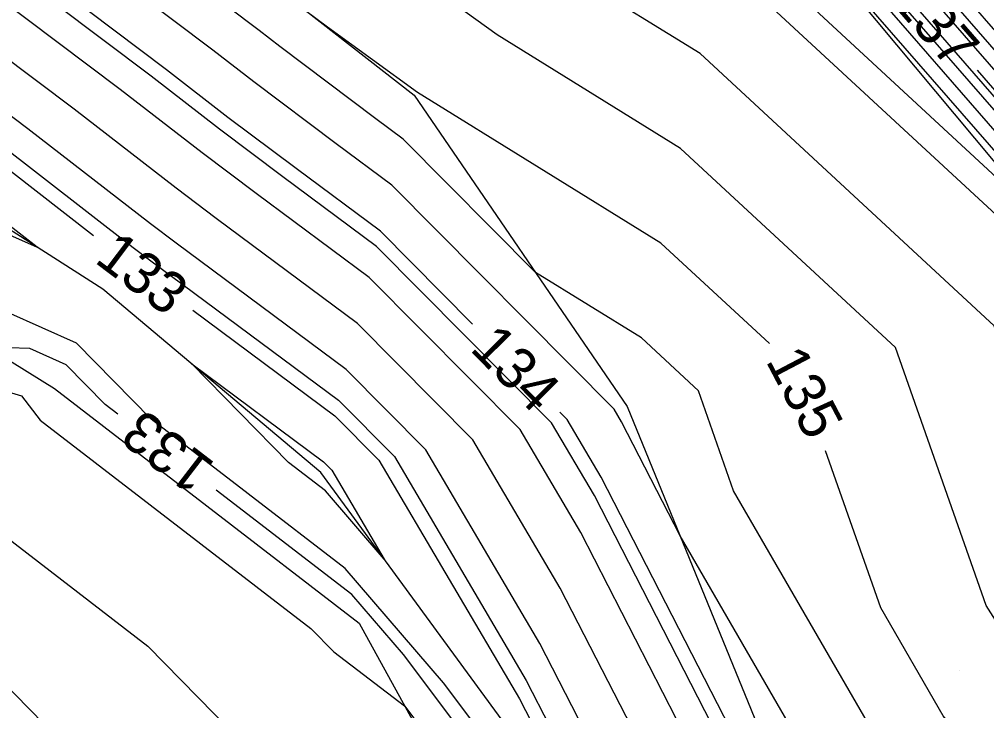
# Model space of a CAD drawing. Extents: x 2354170 to 2357230, y 866100 to 868290.
# Drawn here: x 2355234.51 to 2355281.28, y 867328.08 to 867361.49 of the extents above; entities that cross this region are included whole.
import ezdxf

# ---------------------------------------------------------------- set-up
doc = ezdxf.new("R2010")
doc.units = 0
for name, color, linetype in [('Default', 7, 'Continuous'), ('DTM Contours Major', 7, 'Continuous'), ('DTM Contours Major Text', 7, 'Continuous'), ('DTM Contours Minor', 7, 'Continuous'), ('DTM Contours Minor Text', 7, 'Continuous'), ('Exist DTM QL2 LIDAR Elevation Point', 7, 'Continuous'), ('PH Exist DTM Breakline', 7, 'Continuous')]:
    doc.layers.add(name, color=color, linetype=linetype)

msp = doc.modelspace()

# ---------------------------------------------------------------- linework, layer by layer
at = {"layer": 'Default'}
for points in [[(2355187.93, 867422.833), (2355202.399, 867414.341), (2355202.673, 867414.174), (2355206.4, 867411.903), (2355226.362, 867400.916), (2355228.081, 867399.904), (2355250.539, 867387.205), (2355253.646, 867385.429), (2355254.003, 867385.227), (2355266.736, 867375.114), (2355271.265, 867371.766), (2355273.442, 867369.439), (2355287.864, 867352.881), (2355291.391, 867348.593), (2355296.31, 867335.584), (2355297.787, 867330.384), (2355298.759, 867328.302), (2355300.419, 867322.514), (2355300.941, 867319.64), (2355301.591, 867315.899), (2355303.869, 867301.288), (2355304.054, 867297.436), (2355304.516, 867292.047), (2355306.267, 867269.841)], [(2355187.25, 867422.529), (2355202.242, 867413.73), (2355202.464, 867413.595), (2355205.485, 867411.754), (2355226.083, 867400.417), (2355227.49, 867399.588), (2355250.626, 867386.506), (2355253.145, 867385.066), (2355253.531, 867384.848), (2355267.271, 867373.935), (2355270.882, 867371.266), (2355272.618, 867369.41), (2355287.758, 867352.027), (2355290.68, 867348.476), (2355296.007, 867334.389), (2355297.262, 867329.969), (2355298.088, 867328.199), (2355299.847, 867322.065), (2355300.293, 867319.613), (2355300.847, 867316.422), (2355303.328, 867300.514), (2355303.487, 867297.189), (2355303.885, 867292.538), (2355305.708, 867269.426)], [(2355185.891, 867421.921), (2355201.929, 867412.508), (2355202.047, 867412.436), (2355203.656, 867411.455), (2355225.524, 867399.419), (2355226.31, 867398.956), (2355250.801, 867385.108), (2355252.144, 867384.341), (2355252.586, 867384.091), (2355268.341, 867371.577), (2355270.116, 867370.265), (2355270.969, 867369.353), (2355287.548, 867350.319), (2355289.258, 867348.24), (2355295.399, 867331.997), (2355296.211, 867329.139), (2355296.746, 867327.994), (2355298.703, 867321.167), (2355298.995, 867319.559), (2355299.359, 867317.466), (2355302.244, 867298.965), (2355302.353, 867296.695), (2355302.625, 867293.519), (2355304.59, 867268.596)], [(2355184.531, 867421.313), (2355201.615, 867411.286), (2355201.63, 867411.277), (2355201.827, 867411.157), (2355224.965, 867398.421), (2355225.129, 867398.325), (2355250.975, 867383.71), (2355251.142, 867383.615), (2355251.641, 867383.333), (2355265.932, 867371.982), (2355269.03, 867369.176), (2355269.12, 867369.112), (2355269.313, 867368.992), (2355270.715, 867367.694), (2355287.337, 867348.61), (2355287.836, 867348.005), (2355294.792, 867329.606), (2355295.161, 867328.309), (2355295.403, 867327.789)], [(2355185.211, 867421.617), (2355201.772, 867411.897), (2355201.838, 867411.856), (2355202.741, 867411.306), (2355225.245, 867398.92), (2355225.719, 867398.64), (2355250.888, 867384.409), (2355251.643, 867383.978), (2355252.113, 867383.712), (2355268.876, 867370.398), (2355269.733, 867369.765), (2355270.145, 867369.324), (2355287.443, 867349.465), (2355288.547, 867348.122), (2355295.096, 867330.802), (2355295.686, 867328.724), (2355296.074, 867327.892), (2355298.131, 867320.718), (2355298.347, 867319.532), (2355298.615, 867317.988), (2355301.702, 867298.19), (2355301.786, 867296.448), (2355301.994, 867294.01), (2355304.031, 867268.182)], [(2355300.91, 867269.093), (2355300.749, 867287.297), (2355300.103, 867295.482), (2355300.084, 867295.707), (2355300.076, 867295.867), (2355297.823, 867310.319), (2355295.938, 867319.167), (2355295.718, 867319.328), (2355294.626, 867320.667), (2355291.604, 867328.068), (2355284.007, 867339.93), (2355281.64, 867346.677), (2355267.421, 867359.833), (2355261.444, 867363.533), (2355258.669, 867365.538), (2355250.05, 867373.344), (2355249.779, 867373.511), (2355237.967, 867381.95), (2355224.765, 867390.014), (2355216.946, 867393.628), (2355206.008, 867399.059), (2355189.238, 867406.695)], [(2355298.381, 867271.619), (2355298.192, 867292.929), (2355297.53, 867294.285), (2355297.212, 867297.142), (2355292.845, 867317.638), (2355291.465, 867318.653), (2355284.614, 867327.055), (2355283.657, 867329.398), (2355281.251, 867333.154), (2355276.875, 867345.631), (2355266.475, 867355.253), (2355257.606, 867360.744), (2355253.488, 867363.718), (2355249.202, 867367.6), (2355249.067, 867367.684), (2355230.372, 867381.04), (2355224.729, 867384.487), (2355211.604, 867390.555), (2355208.586, 867392.053), (2355193.792, 867398.789), (2355184.028, 867404.035)], [(2355296.148, 867338.011), (2355292.103, 867348.711), (2355287.969, 867353.735), (2355274.266, 867369.468), (2355271.648, 867372.266), (2355266.201, 867376.293), (2355254.475, 867385.606), (2355254.146, 867385.792), (2355250.452, 867387.904), (2355228.671, 867400.22), (2355226.641, 867401.415), (2355223.487, 867403.151)], [(2355256.422, 867346.762), (2355251.971, 867351.247), (2355247.892, 867354.277), (2355244.599, 867356.754), (2355241.63, 867359.055), (2355226.651, 867370.326), (2355220.725, 867375.576), (2355210.68, 867381.046), (2355201.805, 867384.713), (2355187.789, 867392.243), (2355174.603, 867399.558), (2355172.867, 867400.61)], [(2355270.772, 867345.822), (2355265.529, 867350.673), (2355253.767, 867357.954), (2355249.405, 867361.106), (2355248.349, 867361.9), (2355248.339, 867361.908), (2355224.853, 867379.58), (2355224.392, 867379.988), (2355209.759, 867387.958), (2355208.241, 867388.585), (2355187.102, 867399.94)], [(2355291.214, 867337.07), (2355288.738, 867343.621), (2355286.762, 867346.705), (2355286.405, 867347.722), (2355268.367, 867364.413), (2355265.282, 867366.322), (2355263.85, 867367.357), (2355250.898, 867379.087), (2355250.49, 867379.339), (2355245.561, 867382.86), (2355224.801, 867395.54), (2355222.287, 867396.702), (2355215.857, 867399.895)], [(2355293.322, 867276.671), (2355293.246, 867285.156), (2355290.682, 867290.414), (2355289.451, 867301.486), (2355286.661, 867314.58), (2355282.96, 867317.302), (2355277.686, 867323.769), (2355269.042, 867338.7), (2355267.344, 867343.539), (2355264.584, 867346.093), (2355259.469, 867349.259), (2355253.074, 867355.702), (2355251.754, 867356.683), (2355247.099, 867360.185), (2355246.103, 867360.957), (2355225.452, 867376.495), (2355223.169, 867378.518), (2355210.066, 867385.654), (2355206.096, 867387.294), (2355185.909, 867398.139)], [(2355293.329, 867266.551), (2355290.792, 867279.197), (2355290.774, 867281.27), (2355289.975, 867282.908), (2355287.729, 867288.682), (2355286.58, 867294.576), (2355285.57, 867303.658), (2355283.568, 867313.052), (2355278.707, 867316.627), (2355276.197, 867319.705), (2355266.46, 867336.521), (2355263.626, 867342.041), (2355263.269, 867342.648), (2355252.523, 867353.475), (2355249.823, 867355.48), (2355245.849, 867358.469), (2355243.867, 867360.006), (2355226.052, 867373.411), (2355221.947, 867377.047), (2355210.373, 867383.35), (2355203.95, 867386.004), (2355186.849, 867395.191)], [(2355287.471, 867275.587), (2355282.888, 867283.216), (2355282.067, 867285.326), (2355278.022, 867306.075), (2355277.808, 867308.001), (2355277.384, 867309.994), (2355275.43, 867311.431), (2355272.525, 867315.203), (2355270.912, 867318.648), (2355261.651, 867336.684), (2355258.718, 867341.665), (2355251.42, 867349.019), (2355245.961, 867353.073), (2355243.348, 867355.039), (2355239.394, 867358.104), (2355227.25, 867367.242), (2355219.502, 867374.105), (2355210.987, 867378.743), (2355199.66, 867383.423), (2355188.73, 867389.295)], [(2355199.059, 867366.794), (2355195.142, 867371.649), (2355191.437, 867374.977), (2355183.54, 867382.071), (2355178.479, 867387.702), (2355191.551, 867380.451), (2355193.224, 867379.552), (2355211.908, 867371.832), (2355215.835, 867369.693), (2355229.047, 867357.988), (2355232.686, 867355.25), (2355238.103, 867351.051)], [(2355285.977, 867272.947), (2355280.597, 867281.904), (2355279.793, 867284.25), (2355279.091, 867286.846), (2355275.045, 867307.845), (2355273.956, 867309.844), (2355270.401, 867314.46), (2355267.311, 867321.061), (2355260.664, 867334.005), (2355256.443, 867341.174), (2355250.868, 867346.791), (2355244.03, 867351.87), (2355242.098, 867353.324), (2355237.158, 867357.152), (2355227.849, 867364.157), (2355218.28, 867372.634), (2355211.294, 867376.439), (2355197.515, 867382.133), (2355189.67, 867386.347)], [(2355281.067, 867275.995), (2355278.311, 867284.035), (2355275.906, 867292.929), (2355273.586, 867304.972), (2355270.137, 867311.301), (2355268.276, 867313.717), (2355263.709, 867323.474), (2355259.677, 867331.326), (2355254.168, 867340.683), (2355250.317, 867344.563), (2355242.099, 867350.667), (2355240.848, 867351.609), (2355234.922, 867356.201), (2355228.448, 867361.073), (2355217.058, 867371.164), (2355211.601, 867374.135), (2355195.37, 867380.842), (2355190.611, 867383.399)], [(2355221.433, 867354.014), (2355226.503, 867352.927), (2355226.659, 867352.704), (2355230.728, 867352.548), (2355235.381, 867350.477), (2355230.449, 867354.299), (2355229.646, 867354.904), (2355214.613, 867368.222), (2355212.215, 867369.528), (2355196.724, 867375.929), (2355204.37, 867366.452), (2355221.433, 867354.014)], [(2355189.474, 867369.912), (2355194.424, 867365.815), (2355195.947, 867364.051), (2355197.658, 867363.958), (2355214.755, 867351.148), (2355218.35, 867347.543), (2355221.878, 867347.254), (2355222.226, 867347.006), (2355234.611, 867343.288), (2355235.513, 867342.122), (2355248.602, 867332.052), (2355249.709, 867330.922), (2355253.14, 867328.315), (2355258.202, 867321.577), (2355261.203, 867316.684), (2355266.167, 867303.526), (2355268.11, 867298.811), (2355267.805, 867294.881), (2355271.156, 867279.821), (2355273.434, 867275.691)], [(2355190.164, 867364.105), (2355194.053, 867359.599), (2355198.421, 867359.361), (2355209.882, 867350.774), (2355215.585, 867345.058), (2355221.18, 867344.599), (2355221.4, 867344.442), (2355229.243, 867342.088), (2355233.172, 867337.005), (2355240.73, 867331.191), (2355245.555, 867326.267), (2355254.803, 867319.241), (2355256.471, 867317.141), (2355262.838, 867300.261), (2355263.475, 867298.044), (2355263.054, 867296.114), (2355264.882, 867293.667), (2355267.63, 867279.34), (2355267.723, 867276.651)], [(2355280.812, 867359.027), (2355287.653, 867351.173), (2355289.969, 867348.358), (2355295.703, 867333.193), (2355296.737, 867329.554), (2355297.417, 867328.097), (2355299.275, 867321.616), (2355299.644, 867319.586), (2355300.103, 867316.944), (2355302.786, 867299.739), (2355302.92, 867296.942), (2355303.255, 867293.029), (2355305.149, 867269.011), (2355305.363, 867267.66), (2355305.335, 867266.162), (2355305.487, 867264.516), (2355305.493, 867264.42)], [(2355270.915, 867286.673), (2355269.976, 867290.895), (2355270.722, 867300.519), (2355265.964, 867312.066), (2355265.522, 867313.238), (2355258.171, 867325.219), (2355255.013, 867329.423), (2355250.271, 867334.947), (2355240.879, 867342.174), (2355237.276, 867345.837), (2355233.949, 867347.318), (2355230.057, 867347.467), (2355223.052, 867349.57), (2355222.576, 867349.909), (2355221.116, 867350.029), (2355219.627, 867351.521), (2355211.873, 867357.331)], [(2355192.158, 867355.147), (2355199.185, 867354.765), (2355205.01, 867350.401), (2355212.819, 867342.572), (2355220.481, 867341.944), (2355220.574, 867341.878), (2355223.875, 867340.887), (2355230.832, 867331.889), (2355232.858, 867330.33), (2355241.4, 867321.612), (2355243.764, 867319.817), (2355250.817, 867310.939), (2355251.643, 867308.749), (2355254.335, 867299.378), (2355252.553, 867291.217), (2355260.283, 867280.872), (2355260.455, 867279.972), (2355260.777, 867270.702)], [(2355242.894, 867347.439), (2355249.765, 867342.335), (2355251.892, 867340.192), (2355258.689, 867328.648), (2355260.107, 867325.886), (2355266.152, 867312.974), (2355266.317, 867312.759), (2355272.126, 867302.099), (2355272.721, 867299.011), (2355276.829, 867283.82), (2355281.538, 867270.086), (2355282.991, 867267.667), (2355283.361, 867265.822), (2355284.758, 867258.812)], [(2355242.847, 867344.836), (2355249.213, 867340.107), (2355249.617, 867339.701), (2355252.152, 867335.395), (2355249.309, 867338.707), (2355247.529, 867340.077), (2355242.847, 867344.836)], [(2355293.602, 867250.666), (2355292.971, 867258.196), (2355291.335, 867266.405), (2355288.964, 867278.227), (2355287.114, 867281.307), (2355284.898, 867287.004), (2355282.301, 867300.326), (2355281.689, 867305.829), (2355280.476, 867311.523), (2355274.894, 867315.629), (2355274.65, 867315.946), (2355274.514, 867316.235), (2355262.639, 867339.362), (2355260.994, 867342.156), (2355260.649, 867342.504)], [(2355299.42, 867247.124), (2355298.096, 867262.929), (2355297.316, 867266.843), (2355295.851, 867274.145), (2355295.719, 867289.042), (2355294.106, 867292.349), (2355293.332, 867299.314), (2355289.753, 867316.109), (2355287.212, 867317.978), (2355279.175, 867327.833), (2355276.156, 867333.048), (2355273.492, 867340.642)]]:
    msp.add_lwpolyline(points, dxfattribs=at)
at = {"layer": 'DTM Contours Major'}
for points in [[(2355270.772, 867345.822), (2355265.529, 867350.673), (2355253.767, 867357.954), (2355249.405, 867361.106), (2355248.349, 867361.9), (2355248.339, 867361.908), (2355224.853, 867379.58), (2355224.392, 867379.988), (2355209.759, 867387.958), (2355208.241, 867388.585), (2355187.102, 867399.94)], [(2355299.42, 867247.124), (2355298.096, 867262.929), (2355297.316, 867266.843), (2355295.851, 867274.145), (2355295.719, 867289.042), (2355294.106, 867292.349), (2355293.332, 867299.314), (2355289.753, 867316.109), (2355287.212, 867317.978), (2355279.175, 867327.833), (2355276.156, 867333.048), (2355273.492, 867340.642)]]:
    msp.add_lwpolyline(points, dxfattribs=at)
at = {"layer": 'DTM Contours Minor'}
for points in [[(2355306.125, 867279.145), (2355305.146, 867291.557), (2355304.622, 867297.683), (2355304.411, 867302.063), (2355302.335, 867315.377), (2355301.59, 867319.667), (2355300.99, 867322.963), (2355299.431, 867328.404), (2355298.312, 867330.799), (2355296.614, 867336.78), (2355292.103, 867348.711), (2355287.969, 867353.735), (2355274.266, 867369.468), (2355271.648, 867372.266), (2355266.201, 867376.293), (2355254.475, 867385.606), (2355254.146, 867385.792), (2355250.452, 867387.904), (2355228.671, 867400.22), (2355226.641, 867401.415), (2355207.315, 867412.052), (2355202.882, 867414.753), (2355202.556, 867414.952), (2355188.785, 867423.034)], [(2355190.045, 867417.608), (2355198.794, 867410.12), (2355202.571, 867408.4), (2355224.068, 867397.727), (2355224.813, 867397.382), (2355248.093, 867383.164), (2355250.728, 867381.281), (2355251.18, 867381.002), (2355265.576, 867367.963), (2355266.561, 867367.252), (2355268.682, 867365.939), (2355284.117, 867351.658), (2355287.267, 867348.041), (2355287.362, 867347.926), (2355294.59, 867328.809), (2355294.81, 867328.032), (2355294.956, 867327.721), (2355297.178, 867319.97), (2355297.265, 867319.487), (2355297.375, 867318.859), (2355298.497, 867311.66)], [(2355197.289, 867366.908), (2355197.036, 867367.222), (2355191.053, 867372.596), (2355178.302, 867384.049), (2355170.131, 867393.142), (2355191.237, 867381.433), (2355193.939, 867379.982), (2355211.806, 867372.6), (2355216.243, 867370.183), (2355228.847, 867359.016), (2355233.431, 867355.567), (2355240.014, 867350.465), (2355240.812, 867349.865), (2355249.949, 867343.078), (2355252.651, 867340.356), (2355259.018, 867329.541), (2355261.308, 867325.082), (2355266.86, 867313.221), (2355267.591, 867312.273), (2355272.613, 867303.056), (2355273.783, 867296.984), (2355277.323, 867283.892), (2355277.772, 867282.581)], [(2355290.671, 867266.357), (2355288.466, 867277.347), (2355285.705, 867281.943), (2355283.954, 867286.445), (2355280.875, 867302.242), (2355280.395, 867306.553), (2355279.445, 867311.013), (2355275.073, 867314.229), (2355273.942, 867315.698), (2355273.314, 867317.039), (2355262.31, 867338.469), (2355260.235, 867341.993), (2355251.787, 867350.504), (2355247.249, 867353.876), (2355244.182, 867356.183), (2355240.885, 867358.738), (2355226.85, 867369.298), (2355220.317, 867375.086), (2355210.782, 867380.279), (2355203.332, 867383.357)], [(2355261.819, 867377.26), (2355267.985, 867372.363), (2355270.372, 867370.598), (2355271.519, 867369.372), (2355287.618, 867350.888), (2355289.732, 867348.319), (2355295.602, 867332.794), (2355296.561, 867329.416), (2355297.193, 867328.063), (2355299.084, 867321.466), (2355299.428, 867319.577), (2355299.855, 867317.118), (2355302.605, 867299.481), (2355302.731, 867296.859), (2355303.045, 867293.192), (2355304.963, 867268.873)], [(2355239.277, 867342.4), (2355238.663, 867342.873), (2355236.77, 867344.797), (2355235.022, 867345.575), (2355232.978, 867345.653), (2355222.777, 867348.715), (2355222.343, 867349.024), (2355220.194, 867349.201), (2355218.003, 867351.397), (2355197.728, 867366.588), (2355197.289, 867366.908)], [(2355276.672, 867271.868), (2355271.827, 867280.655), (2355269.252, 867292.223), (2355269.852, 867299.95), (2355266.032, 867309.219), (2355264.082, 867314.387), (2355258.181, 867324.005), (2355253.082, 867330.793), (2355250.592, 867333.694), (2355244.032, 867338.741)]]:
    msp.add_lwpolyline(points, dxfattribs=at)
at = {"layer": 'Exist DTM QL2 LIDAR Elevation Point'}
msp.add_line((2355279.975, 867330.014), (2355279.975, 867330.014), dxfattribs=at)
at = {"layer": 'PH Exist DTM Breakline'}
for points in [[(2354998.987, 867523.883), (2355031.67, 867506.785), (2355063.384, 867490.232), (2355116.195, 867460.277), (2355149.553, 867441.314), (2355183.938, 867421.048), (2355201.572, 867411.115), (2355224.818, 867398.158), (2355251.509, 867383.227), (2355269.376, 867369.298), (2355287.251, 867347.908), (2355294.287, 867327.619), (2355296.523, 867319.456), (2355299.911, 867295.631), (2355302.764, 867267.241), (2355304.13, 867236.824), (2355305.048, 867209.593), (2355306.062, 867178.614), (2355306.867, 867134.639), (2355307.678, 867102.256), (2355309.303, 867062.926), (2355310.069, 867028.808), (2355310.233, 866999.689)], [(2354996.831, 867514.414), (2355027.555, 867494.45), (2355067.458, 867470.316), (2355115.549, 867442.95), (2355151.936, 867423.42), (2355183.801, 867404.746), (2355224.702, 867380.361), (2355253.602, 867357.834), (2355263.9, 867342.784), (2355274.845, 867316.014), (2355275.719, 867309.171), (2355280.403, 867284.339)], [(2355166.298, 867388.584), (2355197.167, 867366.916), (2355223.655, 867351.443), (2355236.21, 867343.646), (2355250.946, 867332.308), (2355258.223, 867319.063), (2355266.307, 867297.631), (2355270.562, 867279.082), (2355273.984, 867266.593), (2355273.021, 867252.26), (2355272.831, 867247.88), (2355274.849, 867244.293), (2355273.298, 867239.333), (2355271.798, 867228.582), (2355278.959, 867220.095), (2355279.707, 867210.148), (2355280.546, 867188.967), (2355278.963, 867185.544), (2355274.149, 867187.048), (2355262.717, 867194.385), (2355242.769, 867213.628), (2355221.752, 867234.096), (2355202.752, 867249.078), (2355171.417, 867276.842)], [(2355287.13, 866959.654), (2355286.91, 866981.384), (2355287.128, 866993.963), (2355288.103, 867028.169), (2355288.576, 867056.826), (2355287.408, 867078.158), (2355288.131, 867100.703), (2355287.822, 867140.534), (2355289.204, 867174.236), (2355288.924, 867190.65), (2355288.33, 867210.796), (2355286.15, 867231.006), (2355284.706, 867250.561), (2355281.886, 867265.714), (2355274.048, 867283.417), (2355271.623, 867301.108), (2355265.944, 867312.901), (2355258.154, 867327.195), (2355249.084, 867339.586), (2355238.549, 867348.455), (2355229.816, 867354.03), (2355212.697, 867365.916), (2355192.061, 867378.852)]]:
    msp.add_lwpolyline(points, dxfattribs=at)

# ---------------------------------------------------------------- texts
at = {"layer": 'Default'}
for s, rotation, p in [('137', 311.0558, (2355276.613, 867362.325)), ('133', 322.9843, (2355238.092, 867349.781)), ('134', 314.7855, (2355256.245, 867345.521)), ('135', 297.7045, (2355270.571, 867344.995))]:
    msp.add_text(s, height=2, rotation=rotation, dxfattribs=at).set_placement(p)
at = {"layer": 'DTM Contours Major Text'}
msp.add_text('135', height=2, rotation=297.7045, dxfattribs=at).set_placement((2355270.571, 867344.995))
at = {"layer": 'DTM Contours Minor Text'}
msp.add_text('133', height=2, rotation=142.4252, dxfattribs=at).set_placement((2355244.043, 867339.995))

doc.saveas('drawing.dxf')
